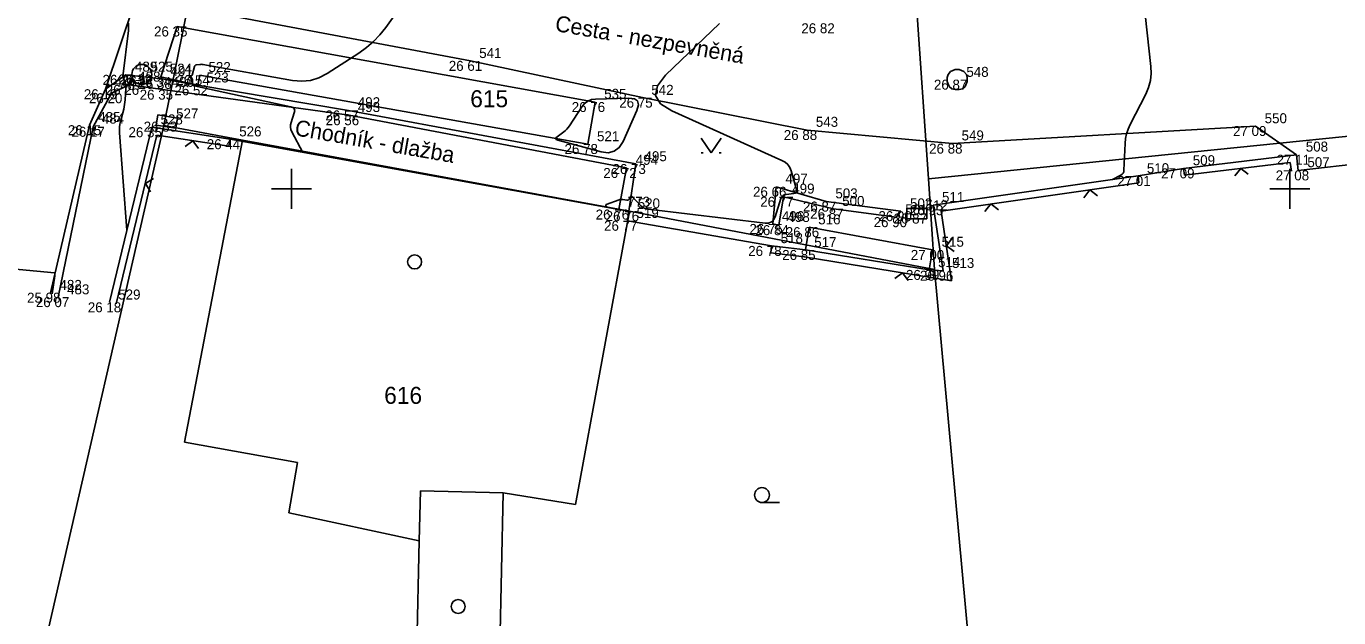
# Model space of a CAD drawing. Extents: x -702257 to -701487, y -1009871 to -1008841.
# Drawn here: x -701706.64 to -701673.77, y -1009410.73 to -1009395.93 of the extents above; entities that cross this region are included whole.
import ezdxf

# ---------------------------------------------------------------- set-up
doc = ezdxf.new("R2010")
doc.units = 0
for name, color, linetype in [('Ex_Major Contours', 7, 'Continuous'), ('Ex_Minor Contours', 7, 'Continuous'), ('Z_body', 7, 'Continuous'), ('Z_body_cisla', 7, 'Continuous'), ('Z_body_vysky_redukovane', 7, 'Continuous'), ('Z_budova', 7, 'Continuous'), ('Z_cesta', 7, 'Continuous'), ('Z_chodnik', 7, 'Continuous'), ('Z_hektometricka_sit', 7, 'Continuous'), ('Z_katastr_cisla_pozemkova', 7, 'Continuous'), ('Z_katastr_cisla_stavebni', 7, 'Continuous'), ('Z_katastr_hranice', 7, 'Continuous'), ('Z_katastr_vnitrni_kresba', 7, 'Continuous'), ('Z_katastr_znacky_budov', 7, 'Continuous'), ('Z_katastr_znacky_kultur', 7, 'Continuous'), ('Z_komunikace', 7, 'Continuous'), ('Z_kos', 7, 'Continuous'), ('Z_obruba', 7, 'Continuous'), ('Z_pilire', 7, 'Continuous'), ('Z_ploty', 7, 'Continuous'), ('Z_ploty_znacky', 7, 'Continuous'), ('Z_popisy', 7, 'Continuous'), ('Z_rozhranni', 7, 'Continuous'), ('Z_site_kanalizace_znaky', 7, 'Continuous'), ('Z_vstupy', 7, 'Continuous'), ('Z_zelen_obvod', 7, 'Continuous'), ('Z_znaky_kultur', 7, 'Continuous')]:
    doc.layers.add(name, color=color, linetype=linetype)

# ---------------------------------------------------------------- blocks, each defined once
blk = doc.blocks.new('POINT_DISPLAY')
blk.add_line((0, 0), (0, 0))
blk = doc.blocks.new('Z10001')
blk.add_circle((0, 0), 0.25)
blk = doc.blocks.new('Z666')
for p, q in [((-0.25, 0.13), (-0.25, -0.13)), ((0.25, 0.13), (-0.25, 0.13)), ((0.25, -0.13), (0.25, 0.13)), ((-0.25, -0.13), (0.25, -0.13))]:
    blk.add_line(p, q)
blk = doc.blocks.new('Z212')
for p, q in [((-0.17, 0.17), (0, 0)), ((0, 0), (0.17, 0.17))]:
    blk.add_line(p, q)
blk = doc.blocks.new('Z620')
for p, q in [((-0.25, 0.05), (-0.23, 0.13)), ((-0.25, -0.05), (-0.25, 0.05)), ((-0.23, 0.13), (-0.17, 0.2)), ((-0.17, 0.2), (-0.05, 0.25)), ((-0.05, 0.25), (0.05, 0.25)), ((0.05, 0.25), (0.17, 0.2)), ((0.17, 0.2), (0.23, 0.13)), ((0.23, 0.13), (0.25, 0.05)), ((0.25, 0.05), (0.25, -0.05)), ((-0.2, -0.17), (-0.25, -0.05)), ((-0.13, -0.23), (-0.2, -0.17)), ((-0.05, -0.25), (-0.13, -0.23)), ((0.05, -0.25), (-0.05, -0.25)), ((0.13, -0.23), (0.05, -0.25)), ((0.2, -0.17), (0.13, -0.23)), ((0.25, -0.05), (0.2, -0.17))]:
    blk.add_line(p, q)
blk = doc.blocks.new('Z314')
for p, q in [((-0.25, 0.17), (0, -0.2)), ((0, -0.2), (0.25, 0.17)), ((-0.25, -0.2), (-0.2, -0.2)), ((0.2, -0.2), (0.25, -0.2))]:
    blk.add_line(p, q)

msp = doc.modelspace()

# ---------------------------------------------------------------- linework, layer by layer
at = {"layer": 'Ex_Major Contours'}
for points in [[(-701678.757, -1009394.407), (-701678.481, -1009396.938), (-701678.474, -1009397.119), (-701678.493, -1009397.295), (-701678.538, -1009397.467), (-701678.609, -1009397.633), (-701678.999, -1009398.396), (-701679.05, -1009398.509), (-701679.087, -1009398.625), (-701679.112, -1009398.745), (-701679.124, -1009398.868), (-701679.154, -1009399.537), (-701679.16, -1009399.575), (-701679.175, -1009399.607), (-701679.197, -1009399.634), (-701679.229, -1009399.656), (-701679.441, -1009399.771)], [(-701705.996, -1009402.624), (-701705.929, -1009402.177), (-701705.928, -1009402.17), (-701705.928, -1009402.163), (-701705.927, -1009402.156), (-701705.927, -1009402.149), (-701705.925, -1009402.121), (-701705.926, -1009402.115), (-701705.928, -1009402.11), (-701705.933, -1009402.107), (-701705.939, -1009402.106), (-701708.154, -1009401.893)]]:
    msp.add_lwpolyline(points, dxfattribs=at)
at = {"layer": 'Ex_Minor Contours'}
for points in [[(-701699.714, -1009399.09), (-701699.99, -1009398.572), (-701700.014, -1009398.516), (-701700.025, -1009398.458), (-701700.024, -1009398.399), (-701700.01, -1009398.339), (-701699.931, -1009398.098), (-701699.921, -1009398.043), (-701699.932, -1009398.001), (-701699.964, -1009397.97), (-701700.016, -1009397.95), (-701702.442, -1009397.425), (-701702.447, -1009397.424), (-701702.451, -1009397.421), (-701702.455, -1009397.418), (-701702.459, -1009397.414), (-701702.472, -1009397.396), (-701702.475, -1009397.392), (-701702.478, -1009397.387), (-701702.48, -1009397.382), (-701702.482, -1009397.376), (-701702.534, -1009397.194), (-701702.535, -1009397.188), (-701702.534, -1009397.184), (-701702.531, -1009397.181), (-701702.527, -1009397.179), (-701702.505, -1009397.172), (-701702.5, -1009397.169), (-701702.496, -1009397.166), (-701702.493, -1009397.162), (-701702.491, -1009397.157), (-701702.429, -1009396.942), (-701702.422, -1009396.925), (-701702.411, -1009396.912), (-701702.396, -1009396.903), (-701702.378, -1009396.898), (-701702.297, -1009396.888), (-701702.277, -1009396.887), (-701702.257, -1009396.886), (-701702.237, -1009396.888), (-701702.217, -1009396.891), (-701699.973, -1009397.292), (-701699.744, -1009397.312), (-701699.524, -1009397.29), (-701699.312, -1009397.226), (-701699.109, -1009397.119), (-701698.312, -1009396.606), (-701698.121, -1009396.469), (-701697.945, -1009396.317), (-701697.785, -1009396.148), (-701697.64, -1009395.963), (-701696.813, -1009394.802)], [(-701704.124, -1009401.036), (-701704.306, -1009398.599), (-701704.308, -1009398.527), (-701704.305, -1009398.455), (-701704.296, -1009398.385), (-701704.281, -1009398.314), (-701704.202, -1009398.005), (-701704.189, -1009397.949), (-701704.179, -1009397.893), (-701704.171, -1009397.836), (-701704.166, -1009397.779), (-701704.147, -1009397.49), (-701704.146, -1009397.462), (-701704.148, -1009397.436), (-701704.153, -1009397.409), (-701704.16, -1009397.383), (-701704.208, -1009397.233), (-701704.21, -1009397.227), (-701704.213, -1009397.22), (-701704.22, -1009397.208), (-701704.221, -1009397.205), (-701704.222, -1009397.201), (-701704.222, -1009397.198), (-701704.222, -1009397.194), (-701704.081, -1009396.044), (-701704.079, -1009395.859)], [(-701689.285, -1009395.863), (-701690.631, -1009397.161), (-701690.838, -1009397.426), (-701690.882, -1009397.663), (-701690.761, -1009397.871), (-701690.476, -1009398.05), (-701687.721, -1009399.29), (-701687.641, -1009399.336), (-701687.575, -1009399.396), (-701687.525, -1009399.468), (-701687.49, -1009399.554), (-701687.352, -1009400.015), (-701687.346, -1009400.057), (-701687.356, -1009400.088), (-701687.381, -1009400.109), (-701687.421, -1009400.12), (-701687.616, -1009400.143), (-701687.66, -1009400.154), (-701687.696, -1009400.175), (-701687.724, -1009400.206), (-701687.743, -1009400.247), (-701687.891, -1009400.699), (-701687.928, -1009400.777), (-701687.983, -1009400.829), (-701688.053, -1009400.856), (-701688.14, -1009400.858), (-701691.068, -1009400.512), (-701691.122, -1009400.501), (-701691.172, -1009400.482), (-701691.218, -1009400.453), (-701691.259, -1009400.416), (-701691.469, -1009400.193), (-701691.481, -1009400.183), (-701691.492, -1009400.181), (-701691.502, -1009400.186), (-701691.511, -1009400.198), (-701691.547, -1009400.259), (-701691.557, -1009400.272), (-701691.569, -1009400.281), (-701691.584, -1009400.285), (-701691.6, -1009400.284), (-701691.706, -1009400.268), (-701691.729, -1009400.265), (-701691.752, -1009400.266), (-701691.775, -1009400.27), (-701691.797, -1009400.276), (-701692.121, -1009400.396), (-701692.128, -1009400.4), (-701692.132, -1009400.404), (-701692.132, -1009400.41), (-701692.13, -1009400.418), (-701692.104, -1009400.465)]]:
    msp.add_lwpolyline(points, dxfattribs=at)
msp.add_lwpolyline([(-701693.072, -1009398.468), (-701693.106, -1009398.507), (-701693.143, -1009398.542), (-701693.183, -1009398.575), (-701693.351, -1009398.698), (-701693.382, -1009398.727), (-701693.389, -1009398.751), (-701693.374, -1009398.771), (-701693.335, -1009398.787), (-701692.246, -1009399.077), (-701692.067, -1009399.099), (-701691.916, -1009399.063), (-701691.793, -1009398.968), (-701691.698, -1009398.815), (-701691.352, -1009398.039), (-701691.312, -1009397.9), (-701691.333, -1009397.802), (-701691.415, -1009397.746), (-701691.56, -1009397.73), (-701692.384, -1009397.755), (-701692.489, -1009397.769), (-701692.583, -1009397.807), (-701692.663, -1009397.867), (-701692.731, -1009397.949), (-701693.042, -1009398.425)], close=True, dxfattribs=at)
at = {"layer": 'Z_budova'}
for p, q in [((-701701.57, -1009398.93), (-701701.54, -1009398.76)), ((-701691.8, -1009400.52), (-701701.54, -1009398.76)), ((-701691.55, -1009400.56), (-701691.8, -1009400.52)), ((-701691.59, -1009400.8), (-701691.55, -1009400.56))]:
    msp.add_line(p, q, dxfattribs=at)
at = {"layer": 'Z_cesta'}
for p, q in [((-701702.05, -1009395.57), (-701695.52, -1009396.8)), ((-701695.52, -1009396.8), (-701691.21, -1009397.72)), ((-701691.21, -1009397.72), (-701687.09, -1009398.53)), ((-701687.09, -1009398.53), (-701683.45, -1009398.87)), ((-701683.45, -1009398.87), (-701675.86, -1009398.43)), ((-701675.86, -1009398.43), (-701674.83, -1009399.15))]:
    msp.add_line(p, q, dxfattribs=at)
at = {"layer": 'Z_chodnik'}
for p, q in [((-701704.51, -1009397.61), (-701704.07, -1009397.4)), ((-701704.07, -1009397.4), (-701703.22, -1009397.52)), ((-701703.22, -1009397.52), (-701698.56, -1009398.16)), ((-701698.56, -1009398.16), (-701691.61, -1009399.48)), ((-701691.61, -1009399.48), (-701691.8, -1009400.52))]:
    msp.add_line(p, q, dxfattribs=at)
at = {"layer": 'Z_hektometricka_sit'}
for p, q in [((-701700, -1009399.5), (-701700, -1009400.5)), ((-701700, -1009399.5), (-701700, -1009400.5)), ((-701675, -1009399.5), (-701675, -1009400.5)), ((-701675, -1009399.5), (-701675, -1009400.5)), ((-701700.5, -1009400), (-701699.5, -1009400)), ((-701700.5, -1009400), (-701699.5, -1009400)), ((-701675.5, -1009400), (-701674.5, -1009400)), ((-701675.5, -1009400), (-701674.5, -1009400))]:
    msp.add_line(p, q, dxfattribs=at)
at = {"layer": 'Z_katastr_hranice'}
for p, q in [((-701703.2, -1009398.42), (-701701.25, -1009388.81)), ((-701684.05, -1009399.75), (-701684.36, -1009395.3)), ((-701664.37, -1009397.76), (-701684.05, -1009399.75)), ((-701706.47, -1009412.66), (-701703.2, -1009398.42)), ((-701703.2, -1009398.42), (-701701.23, -1009398.78)), ((-701701.23, -1009398.78), (-701691.54, -1009400.56)), ((-701683.9, -1009402.02), (-701684.05, -1009399.75)), ((-701692.89, -1009407.9), (-701691.54, -1009400.56)), ((-701691.54, -1009400.56), (-701683.9, -1009402.02)), ((-701682.47, -1009417.56), (-701683.9, -1009402.02)), ((-701694.82, -1009412.98), (-701694.7, -1009407.61)), ((-701694.7, -1009407.61), (-701692.89, -1009407.9))]:
    msp.add_line(p, q, dxfattribs=at)
at = {"layer": 'Z_katastr_vnitrni_kresba'}
for p, q in [((-701701.23, -1009398.78), (-701702.68, -1009406.34)), ((-701702.68, -1009406.34), (-701699.85, -1009406.85)), ((-701699.85, -1009406.85), (-701700.07, -1009408.11)), ((-701696.8, -1009408.81), (-701696.77, -1009407.56)), ((-701696.77, -1009407.56), (-701694.7, -1009407.61)), ((-701700.07, -1009408.11), (-701696.8, -1009408.81)), ((-701696.89, -1009412.93), (-701696.8, -1009408.81))]:
    msp.add_line(p, q, dxfattribs=at)
at = {"layer": 'Z_katastr_znacky_budov'}
for centre in [(-701696.917, -1009401.829), (-701695.827, -1009410.449)]:
    msp.add_circle(centre, 0.175, dxfattribs=at)
at = {"layer": 'Z_katastr_znacky_kultur'}
msp.add_line((-701688.218, -1009407.85), (-701687.781, -1009407.85), dxfattribs=at)
msp.add_circle((-701688.218, -1009407.662), 0.187, dxfattribs=at)
at = {"layer": 'Z_komunikace'}
for p, q in [((-701704.66, -1009397.51), (-701703.93, -1009395.35)), ((-701705.06, -1009398.41), (-701704.66, -1009397.51)), ((-701706.04, -1009402.6), (-701705.06, -1009398.41))]:
    msp.add_line(p, q, dxfattribs=at)
at = {"layer": 'Z_obruba'}
for p, q in [((-701704.15, -1009397.15), (-701704.66, -1009397.51)), ((-701704.15, -1009397.15), (-701703.25, -1009397.25)), ((-701703.25, -1009397.25), (-701702.35, -1009397.41)), ((-701702.35, -1009397.41), (-701698.57, -1009398.04)), ((-701704.97, -1009398.45), (-701704.51, -1009397.61)), ((-701698.57, -1009398.04), (-701691.38, -1009399.38)), ((-701705.84, -1009402.71), (-701704.97, -1009398.45)), ((-701691.38, -1009399.38), (-701691.55, -1009400.56)), ((-701686.61, -1009400.32), (-701687.86, -1009399.95)), ((-701687.8, -1009400.91), (-701687.68, -1009400.2)), ((-701687.68, -1009400.2), (-701686.43, -1009400.5)), ((-701684.74, -1009400.56), (-701686.61, -1009400.32)), ((-701686.43, -1009400.5), (-701684.86, -1009400.71)), ((-701684.86, -1009400.71), (-701684.74, -1009400.56)), ((-701687.8, -1009400.91), (-701687.95, -1009400.88))]:
    msp.add_line(p, q, dxfattribs=at)
at = {"layer": 'Z_pilire'}
for p, q in [((-701687.13, -1009401.53), (-701687.04, -1009400.96)), ((-701687.04, -1009400.96), (-701683.95, -1009401.53)), ((-701683.95, -1009401.53), (-701684.03, -1009402.03))]:
    msp.add_line(p, q, dxfattribs=at)
at = {"layer": 'Z_ploty'}
for p, q in [((-701703.5, -1009398.46), (-701704.56, -1009402.84)), ((-701703.37, -1009398.66), (-701704.39, -1009402.88)), ((-701703.5, -1009398.46), (-701701.54, -1009398.76)), ((-701703.37, -1009398.66), (-701701.57, -1009398.93)), ((-701674.83, -1009399.15), (-701677.66, -1009399.49)), ((-701674.99, -1009399.34), (-701677.64, -1009399.66)), ((-701674.96, -1009399.56), (-701674.99, -1009399.34)), ((-701674.79, -1009399.54), (-701674.83, -1009399.15)), ((-701678.8, -1009399.68), (-701683.93, -1009400.41)), ((-701678.78, -1009399.85), (-701678.8, -1009399.68)), ((-701677.64, -1009399.66), (-701677.66, -1009399.49)), ((-701678.78, -1009399.85), (-701683.73, -1009400.56)), ((-701683.93, -1009400.41), (-701683.68, -1009402.05)), ((-701683.73, -1009400.56), (-701683.47, -1009402.3)), ((-701688, -1009401.6), (-701687.98, -1009401.43)), ((-701687.15, -1009401.7), (-701688, -1009401.6)), ((-701687.13, -1009401.53), (-701687.98, -1009401.43)), ((-701683.47, -1009402.3), (-701687.16, -1009401.7)), ((-701684.03, -1009402.03), (-701687.13, -1009401.53)), ((-701683.68, -1009402.05), (-701684.03, -1009402.03))]:
    msp.add_line(p, q, dxfattribs=at)
at = {"layer": 'Z_rozhranni'}
msp.add_line((-701687.95, -1009400.88), (-701687.86, -1009399.95), dxfattribs=at)
at = {"layer": 'Z_vstupy'}
for p, q in [((-701674.79, -1009399.54), (-701670.96, -1009399.11)), ((-701678.8, -1009399.68), (-701677.66, -1009399.49)), ((-701691.59, -1009400.8), (-701687.98, -1009401.43))]:
    msp.add_line(p, q, dxfattribs=at)
at = {"layer": 'Z_zelen_obvod'}
for p, q in [((-701703.27, -1009397.2), (-701702.86, -1009395.94)), ((-701702.86, -1009395.94), (-701692.4, -1009397.83)), ((-701702.35, -1009397.41), (-701703.27, -1009397.2)), ((-701702.3, -1009397.16), (-701702.35, -1009397.41)), ((-701692.58, -1009398.88), (-701702.3, -1009397.16)), ((-701692.58, -1009398.88), (-701692.4, -1009397.83))]:
    msp.add_line(p, q, dxfattribs=at)

# ---------------------------------------------------------------- block references
at = {"layer": 'Z_body'}
for p in [(-701702.86, -1009395.94), (-701695.52, -1009396.8), (-701704.15, -1009397.15), (-701704.07, -1009397.4), (-701703.75, -1009397.14), (-701703.27, -1009397.2), (-701703.25, -1009397.25), (-701702.35, -1009397.41), (-701702.3, -1009397.16), (-701683.33, -1009397.27), (-701704.66, -1009397.51), (-701704.51, -1009397.61), (-701703.22, -1009397.52), (-701691.21, -1009397.72), (-701698.57, -1009398.04), (-701692.4, -1009397.83), (-701705.06, -1009398.41), (-701703.12, -1009398.32), (-701698.56, -1009398.16), (-701704.97, -1009398.45), (-701703.5, -1009398.46), (-701687.09, -1009398.53), (-701675.86, -1009398.43), (-701701.54, -1009398.76), (-701692.58, -1009398.88), (-701683.45, -1009398.87), (-701691.38, -1009399.38), (-701674.83, -1009399.15), (-701691.61, -1009399.48), (-701678.8, -1009399.68), (-701677.66, -1009399.49), (-701674.79, -1009399.54), (-701687.86, -1009399.95), (-701687.68, -1009400.2), (-701686.61, -1009400.32), (-701691.8, -1009400.52), (-701691.55, -1009400.56), (-701686.43, -1009400.5), (-701684.86, -1009400.71), (-701684.74, -1009400.56), (-701684.34, -1009400.62), (-701683.93, -1009400.41), (-701691.59, -1009400.8), (-701687.95, -1009400.88), (-701687.8, -1009400.91), (-701687.04, -1009400.96), (-701687.98, -1009401.43), (-701687.13, -1009401.53), (-701683.95, -1009401.53), (-701684.03, -1009402.03), (-701683.68, -1009402.05), (-701706.04, -1009402.6), (-701705.84, -1009402.71), (-701704.56, -1009402.84)]:
    msp.add_blockref('POINT_DISPLAY', p, dxfattribs=at)
at = {"layer": 'Z_kos'}
msp.add_blockref('Z10001', (-701703.75, -1009397.14), dxfattribs=at)
at = {"layer": 'Z_pilire', "rotation": -9.000000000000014}
msp.add_blockref('Z666', (-701703.12, -1009398.32), dxfattribs=at)
at = {"layer": 'Z_pilire'}
msp.add_blockref('Z666', (-701684.34, -1009400.62), dxfattribs=at)
at = {"layer": 'Z_ploty_znacky'}
for p, rotation in [((-701702.47, -1009398.8), 171.3), ((-701703.66, -1009399.87), -103.60000000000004), ((-701676.23, -1009399.49), -173.10000000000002), ((-701680.01, -1009400.03), -171.90000000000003), ((-701682.49, -1009400.38), -171.90000000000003), ((-701683.6, -1009401.43), -81.30000000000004), ((-701684.7, -1009402.1), 170.9)]:
    msp.add_blockref('Z212', p, dxfattribs=dict(at, rotation=rotation))
at = {"layer": 'Z_site_kanalizace_znaky'}
msp.add_blockref('Z620', (-701683.33, -1009397.27), dxfattribs=at)
at = {"layer": 'Z_znaky_kultur'}
msp.add_blockref('Z314', (-701689.49, -1009398.9), dxfattribs=at)

# ---------------------------------------------------------------- texts
at = {"layer": 'Z_body_cisla'}
for s, p in [('541', (-701695.3, -1009396.73)), ('489', (-701703.92, -1009397.07)), ('488', (-701703.84, -1009397.32)), ('525', (-701703.53, -1009397.07)), ('524', (-701703.05, -1009397.12)), ('491', (-701703.03, -1009397.18)), ('523', (-701702.13, -1009397.34)), ('522', (-701702.08, -1009397.08)), ('548', (-701683.1, -1009397.2)), ('486', (-701704.43, -1009397.44)), ('487', (-701704.29, -1009397.53)), ('490', (-701703, -1009397.45)), ('542', (-701690.99, -1009397.65)), ('492', (-701698.34, -1009397.96)), ('535', (-701692.17, -1009397.75)), ('485', (-701704.84, -1009398.33)), ('527', (-701702.89, -1009398.24)), ('493', (-701698.34, -1009398.08)), ('484', (-701704.75, -1009398.37)), ('528', (-701703.28, -1009398.39)), ('543', (-701686.87, -1009398.45)), ('550', (-701675.63, -1009398.36)), ('526', (-701701.31, -1009398.69)), ('521', (-701692.35, -1009398.81)), ('549', (-701683.22, -1009398.79)), ('495', (-701691.16, -1009399.31)), ('508', (-701674.6, -1009399.07)), ('494', (-701691.38, -1009399.4)), ('510', (-701678.58, -1009399.61)), ('509', (-701677.43, -1009399.41)), ('507', (-701674.56, -1009399.46)), ('497', (-701687.63, -1009399.87)), ('499', (-701687.46, -1009400.12)), ('503', (-701686.38, -1009400.24)), ('773', (-701691.58, -1009400.45)), ('520', (-701691.33, -1009400.49)), ('500', (-701686.21, -1009400.43)), ('501', (-701684.63, -1009400.64)), ('502', (-701684.51, -1009400.49)), ('512', (-701684.12, -1009400.54)), ('511', (-701683.71, -1009400.33)), ('519', (-701691.36, -1009400.73)), ('496', (-701687.72, -1009400.81)), ('498', (-701687.58, -1009400.83)), ('516', (-701686.81, -1009400.89)), ('518', (-701687.75, -1009401.36)), ('517', (-701686.91, -1009401.46)), ('515', (-701683.72, -1009401.45)), ('514', (-701683.81, -1009401.96)), ('513', (-701683.46, -1009401.98)), ('482', (-701705.81, -1009402.53)), ('483', (-701705.62, -1009402.64)), ('529', (-701704.34, -1009402.77))]:
    msp.add_text(s, height=0.25, dxfattribs=at).set_placement(p)
at = {"layer": 'Z_body_vysky_redukovane'}
for s, p in [('26 35', (-701703.443, -1009396.19)), ('26 82', (-701687.233, -1009396.11)), ('26 61', (-701696.062, -1009397.05)), ('26 26', (-701704.733, -1009397.4)), ('26 26', (-701704.653, -1009397.65)), ('26 32', (-701704.333, -1009397.39)), ('26 34', (-701703.853, -1009397.45)), ('26 38', (-701703.833, -1009397.5)), ('26 52', (-701702.933, -1009397.66)), ('26 54', (-701702.883, -1009397.41)), ('26 87', (-701683.913, -1009397.52)), ('26 19', (-701705.202, -1009397.76)), ('26 20', (-701705.073, -1009397.86)), ('26 35', (-701703.803, -1009397.77)), ('26 75', (-701691.793, -1009397.97)), ('26 57', (-701699.153, -1009398.29)), ('26 76', (-701692.983, -1009398.08)), ('26 15', (-701705.602, -1009398.66)), ('26 33', (-701703.703, -1009398.57)), ('26 56', (-701699.143, -1009398.41)), ('27 09', (-701676.422, -1009398.68)), ('26 17', (-701705.512, -1009398.7)), ('26 35', (-701704.083, -1009398.71)), ('26 44', (-701702.123, -1009399.01)), ('26 88', (-701687.673, -1009398.78)), ('26 78', (-701693.163, -1009399.13)), ('26 88', (-701684.033, -1009399.12)), ('26 73', (-701691.963, -1009399.63)), ('27 11', (-701675.33, -1009399.4)), ('26 72', (-701692.193, -1009399.73)), ('27 01', (-701679.321, -1009399.93)), ('27 09', (-701678.223, -1009399.74)), ('27 08', (-701675.353, -1009399.79)), ('26 66', (-701688.443, -1009400.2)), ('26 77', (-701688.263, -1009400.45)), ('26 87', (-701687.193, -1009400.57)), ('26 76', (-701692.383, -1009400.77)), ('26 76', (-701692.133, -1009400.81)), ('26 87', (-701687.013, -1009400.75)), ('26 90', (-701685.422, -1009400.96)), ('26 90', (-701685.302, -1009400.81)), ('26 87', (-701684.923, -1009400.87)), ('26 93', (-701684.513, -1009400.66)), ('26 77', (-701692.173, -1009401.05)), ('26 75', (-701688.533, -1009401.13)), ('26 84', (-701688.383, -1009401.16)), ('26 86', (-701687.623, -1009401.21)), ('26 78', (-701688.563, -1009401.68)), ('26 85', (-701687.713, -1009401.78)), ('27 00', (-701684.492, -1009401.78)), ('26 99', (-701684.613, -1009402.28)), ('26 96', (-701684.263, -1009402.3)), ('25 98', (-701706.623, -1009402.85)), ('26 07', (-701706.403, -1009402.96)), ('26 18', (-701705.102, -1009403.09))]:
    msp.add_text(s, height=0.25, dxfattribs=at).set_placement(p)
at = {"layer": 'Z_katastr_cisla_pozemkova'}
msp.add_text('615', height=0.425, dxfattribs=at).set_placement((-701695.524, -1009397.96))
at = {"layer": 'Z_katastr_cisla_stavebni'}
msp.add_text('616', height=0.425, dxfattribs=at).set_placement((-701697.679, -1009405.38))
at = {"layer": 'Z_popisy'}
for s, p in [('Cesta - nezpevněná', (-701693.42, -1009396.05)), ('Chodník - dlažba', (-701699.94, -1009398.66))]:
    msp.add_text(s, height=0.4, rotation=350.1, dxfattribs=at).set_placement(p)

doc.saveas('drawing.dxf')
